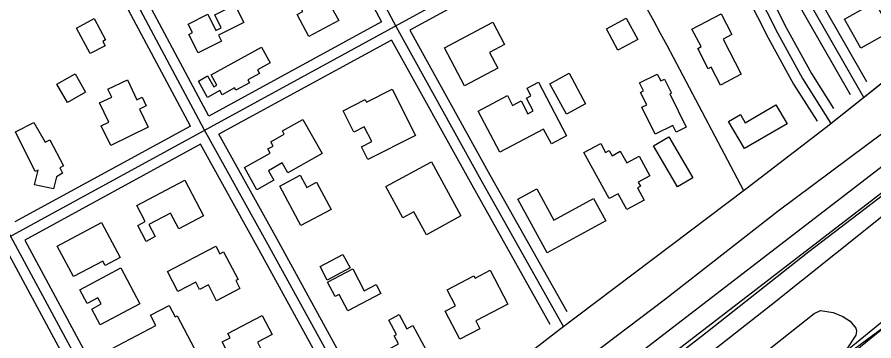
# Model space of a CAD drawing. Extents: x 3477039 to 3515015, y 546746 to 572297.
# Drawn here: x 3484257 to 3485493, y 561447 to 561914 of the extents above; entities that cross this region are included whole.
import ezdxf

# ---------------------------------------------------------------- set-up
doc = ezdxf.new("R2010")
doc.units = 0
for name, color, linetype in [('V-BLDG-OTLN', 7, 'Continuous'), ('V-FLOD-BASE', 7, 'Continuous'), ('V-LEVE-TOET', 7, 'Continuous'), ('V-ROAD-CNTR', 7, 'Continuous'), ('V-RRAP-FSHR', 7, 'Continuous'), ('V-RRAP-RVMT', 7, 'Continuous'), ('V-SITE-VEGE', 7, 'Continuous'), ('V-SURV-LINE', 7, 'Continuous'), ('V-TOPO-MINR', 7, 'Continuous')]:
    doc.layers.add(name, color=color, linetype=linetype)

msp = doc.modelspace()

# ---------------------------------------------------------------- linework, layer by layer
at = {"layer": 'V-BLDG-OTLN'}
for points in [[(3484701.9, 561986.4), (3484728.6, 561937.1), (3484710.7, 561927.4), (3484720.9, 561908.8), (3484678, 561885.5), (3484660.8, 561917.3), (3484669.1, 561921.8), (3484661.2, 561936.4), (3484663.9, 561937.8), (3484652.2, 561959.5)], [(3484571.1, 561931.3), (3484583.9, 561905.9), (3484547.4, 561887.5), (3484551.7, 561878.9), (3484518.3, 561862.1), (3484504.9, 561888.7), (3484510, 561891.3), (3484503.9, 561903.5), (3484532.2, 561917.7), (3484543.9, 561894.4), (3484551.5, 561898.3), (3484542.2, 561916.8)], [(3485517.6, 561893.1), (3485474, 561868.6), (3485450.4, 561910.8), (3485494, 561935.2)], [(3485275.4, 561881.8), (3485301.6, 561831.2), (3485271.4, 561815.6), (3485258.1, 561841.4), (3485253.8, 561839.2), (3485238.7, 561868.5), (3485243.5, 561871), (3485230.4, 561896.4), (3485272.4, 561918.1), (3485287.9, 561888.3)], [(3484368.3, 561911.4), (3484384.6, 561880.6), (3484380.7, 561878.5), (3484383.9, 561872.3), (3484362.3, 561860.9), (3484342.7, 561897.8)], [(3484873.4, 561869.4), (3484943, 561906.2), (3484960, 561874), (3484938.5, 561862.7), (3484950.5, 561840), (3484902.4, 561814.6)], [(3485135.7, 561912.2), (3485152.3, 561881.4), (3485123.7, 561866), (3485107.1, 561896.8)], [(3484536.9, 561830.2), (3484609.6, 561870.4), (3484622.1, 561847.7), (3484603.6, 561837.5), (3484606.6, 561832.1), (3484590, 561822.9), (3484592.2, 561818.8), (3484572.6, 561808), (3484570.7, 561811.4), (3484552.9, 561801.6), (3484549.5, 561807.7), (3484531.5, 561797.8), (3484518.5, 561821.4), (3484531.8, 561828.8), (3484540.6, 561812.9), (3484545.1, 561815.3)], [(3484340.7, 561832), (3484355.9, 561805.4), (3484329.7, 561790.5), (3484314.5, 561817.1)], [(3485053.1, 561832.5), (3485077.1, 561788.4), (3485049.5, 561773.5), (3485025.6, 561817.5)], [(3485177.5, 561744.7), (3485158.2, 561783.5), (3485165.4, 561787.1), (3485156.4, 561805), (3485160.6, 561807.1), (3485154.7, 561818.8), (3485180.4, 561831.5), (3485185.4, 561821.5), (3485190.7, 561824.1), (3485200.7, 561803.9), (3485198.4, 561802.8), (3485222.2, 561754.9), (3485207.7, 561747.7), (3485202.9, 561757.3)], [(3484416.1, 561823.3), (3484430, 561794.3), (3484437.4, 561797.9), (3484443.4, 561785.4), (3484433.8, 561780.7), (3484446.3, 561754.7), (3484392.1, 561728.5), (3484378.5, 561756.7), (3484389.6, 561762), (3484376.1, 561789.9), (3484393.5, 561798.2), (3484387.9, 561809.7)], [(3484953.4, 561718.9), (3484922.2, 561778), (3484964.3, 561800.3), (3484971.8, 561786.2), (3484984, 561792.6), (3484993.6, 561774.3), (3485001.3, 561778.4), (3484991.6, 561796.7), (3484998.2, 561800.2), (3484992.5, 561811), (3485008.9, 561819.7), (3485049.7, 561742.5), (3485027.7, 561730.8), (3485016.4, 561752.1)], [(3484742.9, 561747.7), (3484727.2, 561778.5), (3484759.3, 561794.8), (3484761.2, 561791), (3484798, 561809.7), (3484831.9, 561743), (3484763.1, 561708.1), (3484753.6, 561726.7), (3484768.5, 561734.2), (3484757.8, 561755.3)], [(3485367.5, 561759.8), (3485306, 561723.9), (3485283.1, 561763), (3485300.3, 561773), (3485307.2, 561761.3), (3485351.6, 561787.2)], [(3484283.3, 561691), (3484254.8, 561748.3), (3484281.4, 561761.7), (3484297.7, 561733.3), (3484304.2, 561736.8), (3484324, 561699), (3484318.6, 561696.1), (3484322.7, 561688.4), (3484313.9, 561683.1), (3484309.6, 561666.1), (3484282, 561671.5), (3484287.4, 561692.7)], [(3484669.2, 561766), (3484696.9, 561716.7), (3484647.4, 561689), (3484639.5, 561703.2), (3484619.6, 561692.1), (3484627.3, 561678.4), (3484602.8, 561664.7), (3484584.9, 561696.5), (3484622.1, 561717.4), (3484618.8, 561723.4), (3484626.3, 561727.6), (3484622.9, 561733.7), (3484642.4, 561744.6), (3484639.7, 561749.4)], [(3485111, 561651.9), (3485074.6, 561718.2), (3485098.8, 561731.4), (3485105.9, 561718.4), (3485111.1, 561721.2), (3485115.2, 561713.6), (3485127.1, 561720.2), (3485136.3, 561703.5), (3485154.1, 561713.2), (3485169.7, 561684.8), (3485153, 561675.6), (3485156.2, 561669.7), (3485151.7, 561667.2), (3485161.3, 561649.7), (3485136.4, 561636.1), (3485123.9, 561658.9)], [(3485197.2, 561740.7), (3485231.8, 561682), (3485209.7, 561668.9), (3485175.1, 561727.7)], [(3484854.9, 561704.9), (3484897.3, 561626.8), (3484847.4, 561599.7), (3484829.5, 561632.8), (3484813.5, 561624.1), (3484789.1, 561669.3)], [(3484666.4, 561613), (3484636, 561669.9), (3484665.5, 561685.6), (3484675, 561667.8), (3484689.1, 561675.4), (3484710, 561636.3)], [(3484429.7, 561641.8), (3484498.8, 561678.4), (3484526, 561627.2), (3484490.5, 561608.4), (3484478.5, 561631), (3484447.2, 561614.4), (3484456.4, 561597.2), (3484443.3, 561590.2), (3484431.2, 561613), (3484441.9, 561618.7)], [(3485088.4, 561652.1), (3485106.1, 561619.8), (3485021.5, 561573.6), (3484979.1, 561651), (3485006.5, 561666), (3485031.1, 561620.8)], [(3484378.8, 561617.3), (3484405.6, 561567.1), (3484383.9, 561555.5), (3484380.5, 561561.8), (3484338.5, 561539.4), (3484315, 561583.3)], [(3484473.8, 561546.6), (3484543.6, 561583.3), (3484549.4, 561572.3), (3484555, 561575.2), (3484576, 561535.4), (3484572.5, 561533.6), (3484578.5, 561522.2), (3484544.8, 561504.5), (3484532.9, 561527.3), (3484520.3, 561520.6), (3484514.7, 561531.3), (3484489, 561517.8)], [(3484694, 561553.9), (3484727.1, 561571.3), (3484737.4, 561551.9), (3484704.2, 561534.4)], [(3484347.6, 561520.3), (3484406.7, 561551.8), (3484434.2, 561500.1), (3484377.1, 561469.7), (3484364.9, 561492.6), (3484378.5, 561499.9), (3484373.7, 561508.9), (3484358.1, 561500.6)], [(3484734.2, 561489.8), (3484721.7, 561513.5), (3484716, 561510.5), (3484705, 561531.5), (3484741.2, 561550.4), (3484757.8, 561518.8), (3484775, 561527.8), (3484781.8, 561514.8)], [(3484939.6, 561548.6), (3484965, 561499.8), (3484918.6, 561475.8), (3484924.7, 561464.1), (3484895.5, 561448.9), (3484874.5, 561489.4), (3484889.5, 561497.2), (3484877.4, 561520.5), (3484915.7, 561540.4), (3484917.5, 561537.1)], [(3484423.3, 561377.3), (3484393, 561435.2), (3484457.2, 561468.8), (3484449.4, 561483.7), (3484476.3, 561497.7), (3484484.9, 561481.3), (3484488.1, 561483), (3484512.6, 561436), (3484478.2, 561418.1), (3484475.3, 561423.7), (3484459, 561415.2), (3484466.9, 561400.1)], [(3484561, 561457.5), (3484610.7, 561483.3), (3484625.1, 561455.7), (3484603.7, 561444.6), (3484615, 561422.7), (3484608.9, 561419.6), (3484613.6, 561410.4), (3484595.6, 561401.1), (3484591.4, 561409.1), (3484588.4, 561407.5), (3484584.2, 561415.6), (3484571.7, 561409.2), (3484553, 561445.3), (3484564.3, 561451.2)], [(3484781.2, 561369.7), (3484763.7, 561401.9), (3484800.2, 561421.7), (3484793, 561434.9), (3484807, 561442.5), (3484800.8, 561454), (3484804.1, 561455.8), (3484793, 561476.4), (3484808, 561484.5), (3484819.1, 561464.1), (3484827.7, 561468.8), (3484852.8, 561422.6), (3484851.5, 561421.9), (3484860.2, 561405.9), (3484828.9, 561388.9), (3484824.4, 561397.2), (3484801.9, 561385), (3484803.6, 561381.9)]]:
    msp.add_lwpolyline(points, close=True, dxfattribs=at)
at = {"layer": 'V-FLOD-BASE'}
msp.add_lwpolyline([(3485679.3, 561787.9), (3485642.6, 561762), (3485523.1, 561669.6), (3485398.9, 561575), (3485252.8, 561459.5), (3485106.7, 561346.4), (3484987.2, 561254.6), (3484829.9, 561134.6), (3484677.3, 561018), (3484564.3, 560932.6)], dxfattribs=at)
at = {"layer": 'V-LEVE-TOET'}
for points in [[(3484546.9, 561015), (3484692.5, 561128.1), (3484849.8, 561248.7), (3485030.2, 561384.9), (3485192.2, 561507.2), (3485354.9, 561634.2), (3485507.5, 561747.9), (3485642.4, 561857.6), (3485758.5, 561955.9), (3485787.5, 561980.7), (3485856.7, 562032.6), (3485991.5, 562132.4), (3486127.5, 562234.5), (3486285.4, 562351.1), (3486414.3, 562446.8), (3486552.1, 562554.2), (3486666.4, 562654.2), (3486800.7, 562759.3), (3486937.3, 562861.4), (3487055, 562954.9), (3487212.4, 563075), (3487358.4, 563178.7), (3487480.4, 563257.3), (3487605, 563337.8)], [(3484561.5, 560898.7), (3484698.2, 561001.3), (3484875, 561135.2), (3485070.2, 561284.1), (3485208, 561391.5), (3485344.7, 561498.8), (3485482.5, 561608.6), (3485584.3, 561690.6)]]:
    msp.add_lwpolyline(points, dxfattribs=at)
at = {"layer": 'V-ROAD-CNTR'}
for points in [[(3483708.9, 563896.4), (3483472.3, 563763.6), (3483172.6, 563603.2), (3483394.3, 563185.4), (3483620.7, 562774.1), (3483754.1, 562520), (3483931.5, 562203.5), (3483969.4, 562115.4), (3484084, 561901.7), (3484247.8, 561597.5), (3484379.8, 561352.4), (3484495.3, 561137.1), (3484539.7, 561072.1)], [(3487076.1, 563044), (3486779.2, 562810.3), (3486559.3, 562642), (3486392.2, 562506.5), (3486233.3, 562382.9), (3486038.4, 562229.6), (3485911.7, 562136), (3485621, 561911.1), (3485424, 561754.5), (3485308.3, 561665.3), (3485038, 561461.4), (3484792.2, 561271.1), (3484535.2, 561068.6), (3484336.9, 560919.3), (3484215.5, 560832), (3484122, 560761.2), (3483893.9, 560584.8), (3483720.5, 560448), (3483575.7, 560335.3), (3483437.8, 560223.9), (3483274.8, 560095.3), (3483188.4, 560027.1), (3483006, 559900.9)], [(3484830.8, 562837.1), (3484950.3, 562630.6), (3485064.7, 562420.4), (3485183.2, 562208.8), (3485262.7, 562070.3), (3485353.6, 561890.8), (3485389.8, 561824.8), (3485430.8, 561759.9)], [(3484851, 562832.3), (3484963.4, 562637.9), (3485077.9, 562427.6), (3485196.2, 562216.2), (3485275.9, 562077.4), (3485366.9, 561897.8), (3485402.8, 561832.4), (3485434.5, 561782)], [(3484825.4, 562816.6), (3484937.2, 562623.2), (3485051.6, 562413.1), (3485170.1, 562201.4), (3485249.5, 562063.2), (3485340.4, 561883.8), (3485376.9, 561817.1), (3485410.9, 561763.3)], [(3484451.2, 562536.1), (3484665.7, 562158.9), (3484803.7, 561899.5), (3484925.9, 561678.8), (3485045.1, 561466.8)], [(3484446, 562514.9), (3484652.5, 562151.7), (3484782.7, 561906.9)], [(3484791.3, 561270.4), (3484716.7, 561407.9), (3484618.9, 561585.9), (3484527.1, 561751.5), (3484400.8, 561988), (3484188.4, 562367.6)], [(3484533.7, 561770.9), (3484413.9, 561995.2), (3484208.4, 562362.6)], [(3484507.4, 561756.5), (3484387.6, 561980.8), (3484183, 562346.5)], [(3485482.7, 561820.3), (3485319.6, 562105.2)], [(3485459, 561801.5), (3485293.6, 562090.3)], [(3485478.4, 561797.7), (3485306.6, 562097.7)], [(3485204, 561855.4), (3485194.6, 561872.7), (3485185.2, 561890), (3485175.7, 561907.2), (3485166.2, 561924.4), (3485156.6, 561941.6), (3485146.9, 561958.7), (3485137.1, 561975.8), (3485127.3, 561992.8), (3485121.1, 562003.6)], [(3485204, 561855.4), (3485194.6, 561872.7), (3485185.2, 561890), (3485175.7, 561907.2), (3485166.2, 561924.4), (3485156.6, 561941.6), (3485146.9, 561958.7), (3485137.1, 561975.8), (3485127.3, 561992.8), (3485121.1, 562003.6)], [(3484927.1, 561968.6), (3483305.8, 561083.5)], [(3484934.2, 561955.4), (3484823.4, 561894.9)], [(3485634.8, 561921.8), (3485424, 561754.5), (3485308.3, 561665.3), (3485038, 561461.4), (3484792.2, 561271.1), (3484535.2, 561068.6), (3484336.9, 560919.3), (3484219.5, 560834.8)], [(3484782.7, 561906.9), (3484533.7, 561770.9)], [(3484823.4, 561894.9), (3484939, 561686.1), (3485049.8, 561489.1)], [(3484797, 561880.5), (3484548.1, 561744.6)], [(3484797, 561880.5), (3484912.8, 561671.5), (3485025.6, 561470.8)], [(3485305.2, 561662.8), (3485204, 561855.4)], [(3485305.2, 561662.9), (3485204, 561855.4)], [(3484507.4, 561756.5), (3484253.8, 561618.1)], [(3484796.1, 561293.1), (3484729.8, 561415.1), (3484632.1, 561593.1), (3484548.1, 561744.6)], [(3484521.7, 561730.2), (3484268, 561591.7)], [(3484772.1, 561274.4), (3484703.5, 561400.7), (3484605.8, 561578.6), (3484521.7, 561730.2)], [(3484268, 561591.7), (3484393.1, 561359.5), (3484508.1, 561144.9), (3484543, 561093.9)], [(3484241.6, 561577.3), (3484359.9, 561357.8)]]:
    msp.add_lwpolyline(points, dxfattribs=at)
at = {"layer": 'V-RRAP-FSHR'}
msp.add_lwpolyline([(3484364.2, 560616.5), (3484735.6, 560876.4), (3485089.4, 561146.3), (3485314.8, 561319.6), (3485677.8, 561615.5), (3485963.4, 561819.7), (3486251.2, 561993), (3487197.2, 562666.3), (3487589.3, 562882.2)], dxfattribs=at)
at = {"layer": 'V-RRAP-RVMT'}
msp.add_lwpolyline([(3485569.4, 561516.1), (3485453.3, 561421.9), (3485451.9, 561423.5), (3485332.4, 561322.2), (3485336.7, 561317.1), (3485224.9, 561226.8), (3485220.3, 561232.2), (3485104.1, 561137.6), (3485097.7, 561145), (3484976.8, 561044.7)], dxfattribs=at)
at = {"layer": 'V-SITE-VEGE'}
msp.add_lwpolyline([(3485311.9, 561411.1), (3485406.6, 561486.2), (3485416, 561490.7), (3485434.1, 561487.6), (3485448.1, 561481.6), (3485458.6, 561475), (3485466.7, 561464.9), (3485467.8, 561460.8), (3485466.6, 561455), (3485454, 561435.2)], dxfattribs=at)
at = {"layer": 'V-SURV-LINE'}
for points in [[(3483525, 560175.6), (3487277.1, 563062.8)], [(3487295.4, 563039), (3483543.3, 560151.8)]]:
    msp.add_lwpolyline(points, dxfattribs=at)
at = {"layer": 'V-TOPO-MINR'}
msp.add_lwpolyline([(3485675.8, 561590.3), (3484917.2, 561031.3), (3484906.4, 561023.2), (3484895.5, 561015.1), (3484884.8, 561006.9), (3484874, 560998.7), (3484863.3, 560990.4), (3484852.7, 560982.1), (3484842, 560973.8), (3484831.3, 560965.5), (3484825.1, 560960.6), (3484811.3, 560949.8), (3484797.6, 560939.1), (3484783.8, 560928.3), (3484770, 560917.6), (3484156.7, 560439.2)], dxfattribs=at)

doc.saveas('drawing.dxf')
